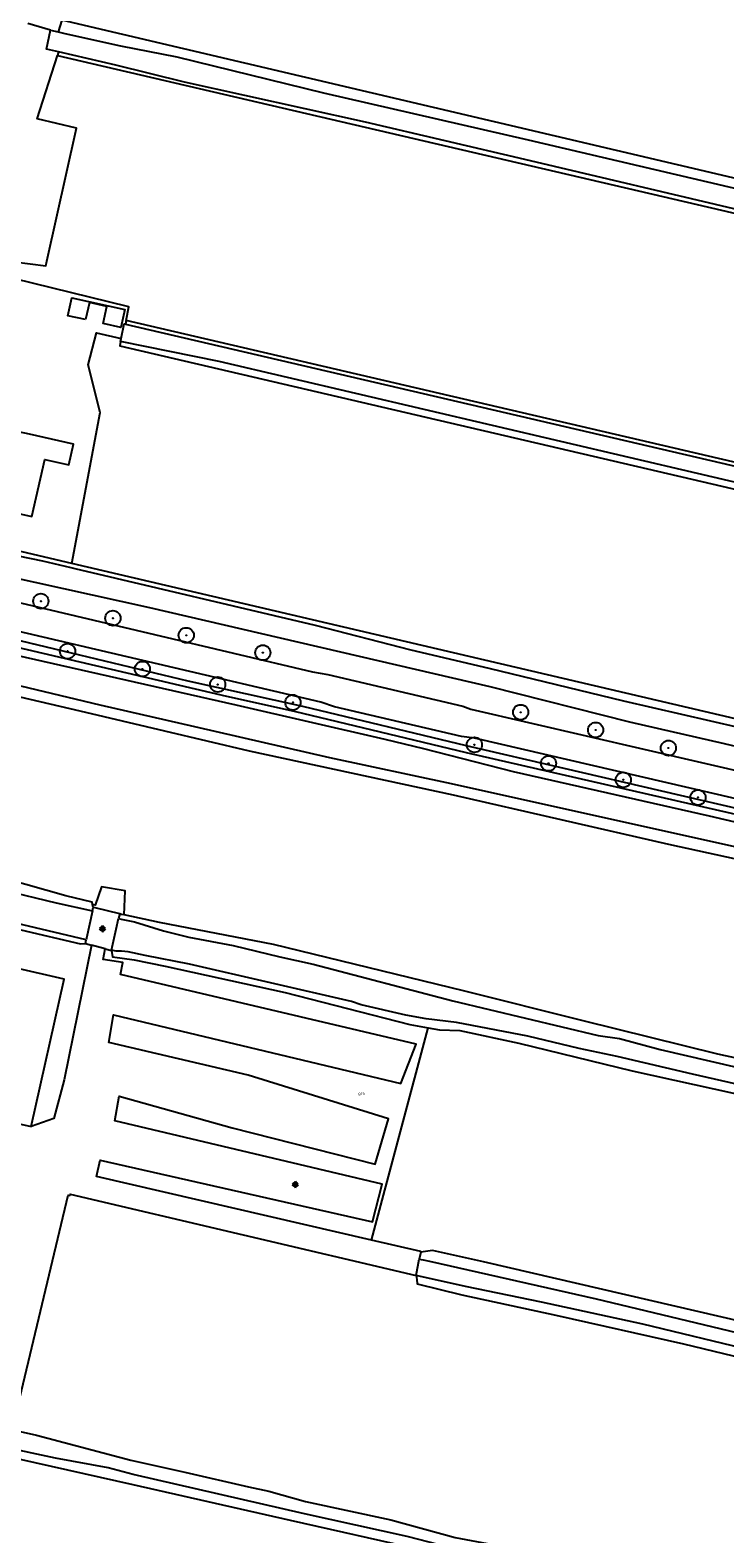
# Model space of a CAD drawing. Header units: metres. Extents: x 116958 to 118326, y 475500 to 477904.
# Tile 874 of 1001: x 117750 to 117865, y 476565 to 476814. Entities that reach past the tile are written whole.
import ezdxf

# ---------------------------------------------------------------- set-up
doc = ezdxf.new("R2010")
doc.units = ezdxf.units.M
doc.header["$LTSCALE"] = 0.2
doc.layers.get('0').update_dxf_attribs({"color": 6})
for name, color, linetype in [('B-WE-GR-BOOM-G', 252, 'Continuous'), ('B-WE-GR-GROENVOORZIENING-GV', 252, 'Continuous'), ('B-WE-GW-WATERGANG_INSTEEK-G', 252, 'Continuous'), ('B-WE-GW-WATERGANG_WATERLIJN-G', 252, 'Continuous'), ('B-WE-OG-BEBOUWING-GV', 252, 'Continuous'), ('B-WE-VH-VERHARDING_ASFALT-GV', 252, 'Continuous')]:
    doc.layers.add(name, color=color, linetype=linetype)
doc.styles.get("Standard").update_dxf_attribs({"font": 'isocp.shx'})

# ---------------------------------------------------------------- blocks, each defined once
blk = doc.blocks.new('BGTGV')
for p, q in [((0.0197, 0.04605), (-0.0497, 0.00595)), ((0.0433, 0.025), (-0.0433, -0.025)), ((0.0433, -0.025), (-0.0433, 0.025)), ((0.04965, 0.006), (-0.01975, 0.04605)), ((0.01965, -0.046), (-0.0494, -0.00615)), ((0.04955, -0.00605), (-0.0197, -0.046))]:
    blk.add_line(p, q)
blk = doc.blocks.new('BGT_GR')
at = {"insert": (0.043, 0.019), "char_height": 0.1, "attachment_point": 5, "line_spacing_factor": 0.8}
blk.add_mtext('{\\C256;grn}', dxfattribs=at)
blk = doc.blocks.new('Bestboom')
h = blk.add_hatch(color=256)
h.dxf.hatch_style = 1
h.paths.add_polyline_path([(41, 0, 1), (-41, 0, 1)])
for radius in [1260, 41.1]:
    blk.add_circle((0, 0), radius)

msp = doc.modelspace()

# ---------------------------------------------------------------- linework, layer by layer
at = {"layer": 'B-WE-GR-GROENVOORZIENING-GV', "flags": 128}
for points in [[(117753.398, 476814.08), (117749.644, 476815.173)], [(117765.961, 476765.974), (117766.385, 476768.266), (117747.266, 476772.946), (117747.465, 476775.735), (117752.643, 476775.038), (117752.814, 476775.846), (117757.744, 476797.849), (117751.188, 476799.424), (117754.595, 476809.881)], [(117759.237, 476766.133), (117756.284, 476766.777), (117756.932, 476769.764), (117765.757, 476767.801), (117765.084, 476764.816), (117762.138, 476765.48), (117762.776, 476768.309), (117759.855, 476768.966), (117759.237, 476766.133)], [(117756.935, 476725.733), (117761.631, 476750.756), (117759.648, 476758.65), (117761.058, 476763.938), (117765.124, 476762.993)], [(117765.602, 476667.501), (117765.768, 476671.51), (117761.865, 476672.172), (117760.807, 476669.129), (117760.389, 476669.229)], [(117764.884, 476667.695), (117760.811, 476668.658), (117760.498, 476668.732)], [(117760.203, 476662.521), (117755.676, 476640.168), (117753.94, 476633.786), (117750.213, 476632.447)], [(117759.191, 476662.799), (117760.203, 476662.521)], [(117762.479, 476661.896), (117760.203, 476662.521)], [(117806.648, 476613.632), (117761.06, 476624.17), (117761.62, 476626.87), (117806.79, 476616.65), (117808.39, 476622.88), (117764.05, 476633.37), (117764.8, 476637.48), (117783.498, 476632.227), (117807.225, 476626.209), (117809.466, 476633.732), (117786.175, 476640.935), (117763.09, 476646.38), (117763.876, 476650.929), (117811.502, 476639.596), (117813.998, 476646.082), (117765.031, 476657.617), (117765.38, 476659.64), (117762.13, 476660.15), (117762.479, 476661.896)], [(117762.479, 476661.896), (117763.517, 476661.611)], [(117806.648, 476613.632), (117816.032, 476648.821)], [(117747.614, 476583.55), (117747.67, 476583.785), (117747.454, 476583.816), (117756.354, 476621.099), (117756.621, 476621.034), (117756.67, 476621.24), (117814.042, 476607.795)], [(117814.795, 476611.651), (117814.816, 476611.744), (117806.648, 476613.632)]]:
    msp.add_lwpolyline(points, dxfattribs=at)
at = {"layer": 'B-WE-GW-WATERGANG_INSTEEK-G', "flags": 128}
for points in [[(118306.95, 476686.204), (117755.264, 476815.733), (117754.677, 476813.793)], [(117754.726, 476810.49), (117754.595, 476809.881), (118326.029, 476676.851)], [(118302.929, 476640.969), (117765.961, 476765.974), (117765.853, 476765.388)], [(117765.025, 476762.493), (117764.88, 476761.787), (118315.975, 476633.409)], [(118306.287, 476597.209), (117756.935, 476725.733), (117736.444, 476730.527)], [(117724.289, 476709.492), (117724.34, 476709.196), (117758.299, 476701.347), (117786.344, 476694.699), (117820.167, 476687.382), (117855.856, 476679.217), (117873.299, 476675.431), (117881.666, 476673.327), (117902.267, 476669.25), (117929.935, 476662.344), (117956.73, 476655.987), (117992.552, 476648.086), (118028.326, 476640.238)], [(117760.382, 476668.204), (117760.498, 476668.732), (117760.389, 476669.229), (117760.308, 476669.596), (117755.98, 476670.685), (117749.32, 476672.558), (117742.847, 476674.264), (117731.694, 476676.668), (117722.799, 476678.84), (117719.935, 476679.234), (117719.577, 476678.996)], [(117717.899, 476673.227), (117718.173, 476672.635), (117721.811, 476671.245), (117730.177, 476669.33), (117739.178, 476667.143), (117748.475, 476665.038), (117758.378, 476662.719), (117759.191, 476662.799), (117759.319, 476663.38)], [(118028.86, 476606.463), (117963.494, 476621.659), (117946.626, 476625.732), (117905.371, 476635.262), (117883.136, 476640.297), (117864.052, 476644.457), (117841.685, 476649.954), (117821.863, 476654.943), (117790.39, 476662.605), (117771.469, 476666.278), (117765.602, 476667.501), (117765.171, 476667.591), (117764.884, 476667.695), (117764.705, 476666.899)], [(117763.531, 476661.675), (117763.517, 476661.611), (117763.696, 476660.564), (117767.292, 476660.051), (117772.414, 476659.033), (117792.304, 476654.661), (117812.95, 476649.368), (117816.032, 476648.821), (117817.869, 476648.494), (117821.254, 476648.363), (117831.043, 476646.254), (117849.841, 476641.704), (117870.372, 476637.162), (117894.904, 476631.218), (117913.369, 476626.85), (117933.872, 476622.213), (117957.22, 476616.714), (117975.947, 476612.44), (118000, 476606.88)], [(118000, 476569.16), (117983.17, 476573.131), (117956.387, 476579.227), (117922.675, 476587.194), (117895.966, 476593.609), (117825.167, 476610.011), (117816.707, 476611.888), (117814.795, 476611.651), (117814.531, 476610.491)], [(117814.042, 476607.795), (117814.123, 476607.091), (117814.204, 476606.38), (117821.598, 476604.555), (117837.197, 476601.172), (117858.364, 476596.439), (117881.653, 476590.803), (117899.039, 476587.077), (117945.464, 476575.922), (117971.223, 476570.05), (117991.674, 476565.595), (118000, 476563.53)], [(117745.129, 476578.876), (117745.259, 476578.421), (117745.331, 476578.171), (117748.089, 476577.414), (117767.057, 476573.156), (117793.112, 476567.234), (117814.727, 476562.394), (117844.92, 476555.462), (117876.719, 476547.63), (117902.381, 476542.152), (117922.318, 476537.245), (117944.732, 476532.069), (117956.063, 476528.973), (117975.102, 476525.055), (118000, 476519.303)]]:
    msp.add_lwpolyline(points, dxfattribs=at)
at = {"layer": 'B-WE-GW-WATERGANG_WATERLIJN-G', "flags": 128}
for points in [[(117754.726, 476810.49), (117752.734, 476810.954), (117753.398, 476814.08)], [(117753.398, 476814.08), (117754.677, 476813.793)], [(117754.677, 476813.793), (117755.797, 476813.542), (117765.029, 476811.474), (117774.353, 476809.688), (117798.649, 476803.69), (117832.573, 476795.93), (117980.49, 476761.273), (118125, 476727.819)], [(118112.127, 476727.744), (117984.006, 476757.487), (117868.567, 476784.028), (117832.055, 476792.659), (117805.62, 476798.837), (117775.65, 476805.472), (117764.215, 476808.279), (117754.726, 476810.49)], [(117765.124, 476762.993), (117765.608, 476765.445), (117765.853, 476765.388)], [(117765.853, 476765.388), (117887.992, 476736.967), (118183.553, 476667.883)], [(117765.025, 476762.493), (117765.124, 476762.993)], [(118031.128, 476700.9), (117883.324, 476735.337), (117781.368, 476759.197), (117765.025, 476762.493)], [(117736.15, 476729.41), (117752.113, 476726.151), (117756.81, 476725.066), (117757.437, 476724.921), (117797.3, 476715.536), (117813.147, 476711.411), (117826.049, 476708.378), (117848.391, 476702.955), (117896.488, 476691.927), (117922.226, 476685.916), (117943.825, 476680.804), (117999.566, 476667.91), (118000, 476667.808)], [(118022.306, 476659.467), (117962.94, 476673.018), (117943.82, 476677.575), (117925.524, 476681.668), (117909.551, 476685.354), (117865.126, 476695.88), (117849.435, 476699.444), (117826.308, 476705.308), (117769.876, 476718.399), (117746.123, 476723.652), (117735.302, 476726.184)], [(117698.325, 476717.684), (117698.353, 476717.954), (117698.32, 476718.224), (117698.229, 476718.48), (117698.083, 476718.709), (117697.892, 476718.9), (117697.663, 476719.045), (117698.25, 476721.582), (117698.92, 476721.433), (117734.01, 476713.628), (117784.117, 476702.335), (117808.848, 476696.618), (117815.267, 476695.086), (117830.114, 476691.258), (117862.62, 476683.9), (117899.885, 476675.173), (117936.611, 476666.685), (117954.778, 476662.666), (117973.13, 476658.346), (118034.439, 476644.304)], [(118000, 476647.874), (117996.806, 476648.577), (117970.461, 476654.22), (117943.857, 476660.403), (117904.099, 476670.272), (117891.324, 476673.151), (117887.728, 476673.65), (117885.689, 476674.199), (117869.346, 476678.246), (117819.889, 476689.228), (117799.69, 476693.56), (117777.31, 476698.692), (117761.626, 476702.253), (117747.129, 476705.743), (117726.384, 476710.911), (117725.539, 476711.3), (117724.847, 476711.619), (117723.847, 476712.079)], [(117719.241, 476677.842), (117719.85, 476677.712), (117723.146, 476677.01), (117735.813, 476673.896), (117745.677, 476671.595), (117754.341, 476669.514), (117760.382, 476668.204)], [(117759.319, 476663.38), (117740.371, 476667.877), (117724.696, 476671.761), (117719.708, 476673.553), (117718.1, 476673.918)], [(117760.382, 476668.204), (117759.376, 476663.637), (117759.319, 476663.38)], [(117763.531, 476661.675), (117764.313, 476665.154), (117764.705, 476666.899)], [(117764.705, 476666.899), (117765.145, 476666.807), (117767.31, 476666.356), (117772.137, 476664.845), (117776.368, 476663.837), (117783.715, 476662.469), (117791.421, 476660.546), (117796.929, 476659.349), (117820.08, 476653.266), (117844.212, 476647.544), (117847.718, 476647.028), (117854.476, 476645.196), (117884.055, 476638.376), (117894.883, 476635.706), (117902.529, 476634.096), (117917.548, 476630.786), (117930.701, 476627.606), (117934.865, 476626.743), (117952.05, 476622.765), (117966.215, 476619.327), (117977.327, 476616.894), (117986.582, 476614.512), (117997.765, 476612.128), (118015.88, 476607.935)], [(118000, 476608.644), (117997.459, 476609.256), (117969.809, 476615.488), (117949.892, 476620.197), (117924.625, 476626.245), (117880.025, 476636.536), (117859.83, 476641.132), (117847.37, 476644.048), (117841.036, 476645.373), (117832.525, 476647.427), (117820.732, 476649.706), (117815.666, 476650.306), (117812.336, 476650.916), (117804.887, 476652.617), (117803.308, 476653.192), (117776.455, 476659.336), (117769.101, 476660.77), (117766.292, 476661.367), (117765.183, 476661.519), (117764.322, 476661.504), (117763.531, 476661.675)], [(117814.042, 476607.795), (117814.531, 476610.491)], [(117814.531, 476610.491), (117815.192, 476610.36), (117816.236, 476610.152), (117843.884, 476603.928), (117867.133, 476598.336), (117904.727, 476589.776), (117924.656, 476584.997), (117947.192, 476579.854), (117961.071, 476576.434), (117985.397, 476570.821), (118003.281, 476566.827)], [(118011.616, 476562.507), (117985.665, 476568.319), (117959.334, 476574.413), (117944.466, 476577.914), (117920.291, 476583.369), (117901.209, 476588.105), (117884.918, 476591.895), (117874.759, 476594.151), (117869.865, 476595.276), (117851.589, 476599.689), (117834.818, 476603.326), (117822.211, 476605.965), (117814.042, 476607.795)], [(117746.199, 476583.077), (117746.816, 476582.595), (117746.906, 476582.547), (117747.899, 476582.013), (117751.079, 476581.312), (117766.706, 476577.166), (117775.705, 476575.19), (117786.216, 476572.73), (117789.611, 476572.044), (117795.682, 476570.339), (117809.848, 476567.304), (117820.48, 476564.387), (117825.812, 476563.388), (117834.068, 476561.331), (117853.634, 476556.803), (117864.395, 476554.126), (117876.003, 476551.38)], [(118008.083, 476519.036), (117987.603, 476523.631), (117977.253, 476525.883), (117970.896, 476527.532), (117958.529, 476530.114), (117947.947, 476532.939), (117936.046, 476535.83), (117919.861, 476539.478), (117913.726, 476541.11), (117898.775, 476544.525), (117886.28, 476547.321), (117870.085, 476550.707), (117863.34, 476552.498), (117851.907, 476555.368), (117839.778, 476558.157), (117828.948, 476560.502), (117821.318, 476562.266), (117812.506, 476564.544), (117795.518, 476568.293), (117767.088, 476574.806), (117762.978, 476575.875), (117754.25, 476577.518), (117745.259, 476579.463)]]:
    msp.add_lwpolyline(points, dxfattribs=at)
at = {"layer": 'B-WE-OG-BEBOUWING-GV', "flags": 128}
for points in [[(117743.241, 476739.922), (117742.219, 476735.354), (117750.314, 476733.526), (117752.448, 476742.984), (117756.448, 476742.087), (117757.218, 476745.502), (117749.914, 476747.134), (117745.985, 476748.011), (117745.892, 476747.592), (117744.988, 476747.445), (117744.565, 476745.552), (117745.331, 476745.084), (117745.242, 476744.683), (117744.35, 476744.886), (117744.291, 476744.622), (117744.682, 476744.535), (117743.63, 476739.831), (117743.241, 476739.922)], [(117710.319, 476641.376), (117750.213, 476632.447), (117755.652, 476656.85), (117715.803, 476666.046), (117710.555, 476642.437), (117710.319, 476641.376)]]:
    msp.add_lwpolyline(points, dxfattribs=at)
at = {"layer": 'B-WE-VH-VERHARDING_ASFALT-GV'}
for p, q in [((117735.839, 476722.16), (117796.831, 476707.778)), ((117798.208, 476702.748), (117738.228, 476716.779)), ((117782.633, 476703.681), (117736.553, 476714.45)), ((117736.8, 476715.733), (117776.15, 476706.288)), ((117796.831, 476707.778), (117799.372, 476707.346)), ((117799.372, 476707.346), (117821.783, 476702.113)), ((117776.15, 476706.288), (117795.167, 476702.074)), ((117793.851, 476701.228), (117782.633, 476703.681)), ((117795.167, 476702.074), (117822.302, 476695.554)), ((117800.494, 476701.998), (117798.208, 476702.748)), ((117821.516, 476697.085), (117800.494, 476701.998)), ((117821.783, 476702.113), (117823.098, 476701.606)), ((117822.349, 476694.374), (117793.851, 476701.228)), ((117823.098, 476701.606), (117976.914, 476665.972)), ((117823.695, 476696.784), (117821.516, 476697.085)), ((117973.64, 476661.991), (117823.695, 476696.784)), ((117822.302, 476695.554), (117962.902, 476663.031)), ((117963.002, 476662.08), (117822.349, 476694.374))]:
    msp.add_line(p, q, dxfattribs=at)

# ---------------------------------------------------------------- block references
at = {"layer": 'B-WE-GR-BOOM-G', "xscale": 0.001, "yscale": 0.001, "zscale": 0.001}
for p in [(117751.814, 476719.487), (117763.759, 476716.667), (117775.916, 476713.839), (117756.243, 476711.198), (117788.608, 476710.954), (117768.644, 476708.263), (117781.129, 476705.68), (117793.601, 476702.711), (117831.349, 476701.081), (117843.771, 476698.149), (117823.676, 476695.696), (117855.834, 476695.153), (117835.961, 476692.615), (117848.364, 476689.893), (117860.744, 476686.98)]:
    msp.add_blockref('Bestboom', p, dxfattribs=at)
at = {"layer": 'B-WE-GR-GROENVOORZIENING-GV', "xscale": 5, "yscale": 5, "zscale": 5}
msp.add_blockref('BGT_GR', (117804.756, 476637.764), dxfattribs=at)
at = {"layer": 'B-WE-VH-VERHARDING_ASFALT-GV', "xscale": 10, "yscale": 10, "zscale": 10}
for p in [(117762.038, 476665.193), (117793.991, 476622.799)]:
    msp.add_blockref('BGTGV', p, dxfattribs=at)

doc.saveas('drawing.dxf')
